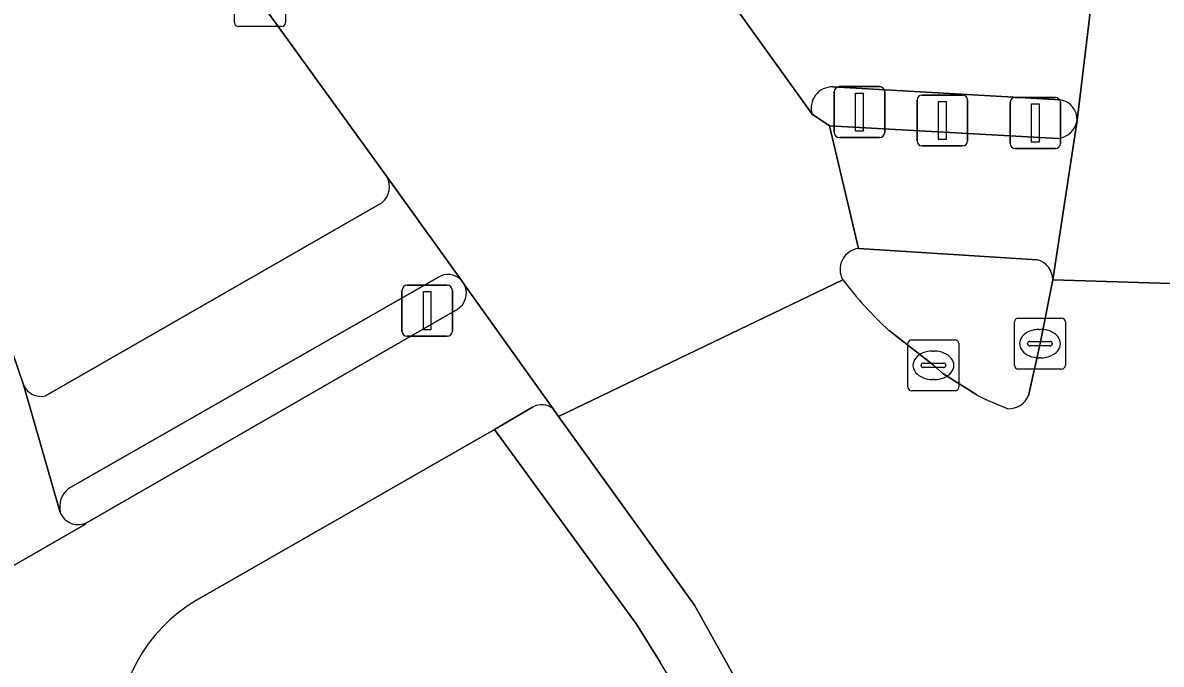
# Model space of a CAD drawing. Extents: x 158352 to 159489, y 383828 to 384603.
# Drawn here: x 159223.89 to 159246.25, y 384016.98 to 384029.58 of the extents above; entities that cross this region are included whole.
import ezdxf

# ---------------------------------------------------------------- set-up
doc = ezdxf.new("R2010")
doc.units = 0
for name, color, linetype in [('IMGEO_Berm_open', 7, 'Continuous'), ('IMGEO_Drukknoppaal', 7, 'Continuous'), ('IMGEO_Fietspad_gesloten', 7, 'Continuous'), ('IMGEO_Kolk', 7, 'Continuous'), ('IMGEO_Rijbaan_lokaal_gesloten', 7, 'Continuous'), ('IMGEO_Rijbaan_regionaal_gesloten', 7, 'Continuous'), ('IMGEO_Verkeerseiland_groen', 7, 'Continuous'), ('IMGEO_Verkeerseiland_open', 7, 'Continuous'), ('IMGEO_Verkeersregelinstallatiepaal', 7, 'Continuous'), ('IMGEO_Voetpad_open', 7, 'Continuous')]:
    doc.layers.add(name, color=color, linetype=linetype)

msp = doc.modelspace()

# ---------------------------------------------------------------- linework, layer by layer
at = {"layer": 'IMGEO_Berm_open'}
for points in [[(159233.906, 384022.026), (159233.155, 384021.59), (159235.944, 384017.764), (159236.407, 384017.02)], [(159234.416, 384021.841), (159234.306, 384021.995)], [(159238.124, 384016.231), (159238.031, 384016.433), (159237.087, 384018.136), (159234.416, 384021.841)]]:
    msp.add_lwpolyline(points, dxfattribs=at)
for centre, radius, start, end in [((159234.084, 384021.722), 0.352, 50.8541, 120.2828), ((159228.286, 384011.972), 9.562, 333.4279, 31.8647)]:
    msp.add_arc(centre, radius, start, end, dxfattribs=at)
at = {"layer": 'IMGEO_Drukknoppaal'}
for p, q in [((159241.455, 384027.257), (159241.455, 384028.057)), ((159241.455, 384028.057), (159241.455, 384027.257)), ((159241.555, 384028.157), (159242.345, 384028.157)), ((159242.345, 384028.157), (159241.555, 384028.157)), ((159242.445, 384028.057), (159242.445, 384027.257)), ((159242.445, 384027.257), (159242.445, 384028.057)), ((159242.345, 384027.157), (159241.555, 384027.157)), ((159241.555, 384027.157), (159242.345, 384027.157))]:
    msp.add_line(p, q, dxfattribs=at)
msp.add_lwpolyline([(159241.875, 384028.032), (159242.025, 384028.032), (159242.025, 384027.282), (159241.875, 384027.282), (159241.875, 384028.032)], dxfattribs=at)
for centre, start, end in [((159241.555, 384028.057), 90, 180), ((159241.555, 384028.057), 90, 180), ((159242.345, 384028.057), 0, 90), ((159242.345, 384028.057), 360, 90), ((159241.555, 384027.257), 180, 270), ((159241.555, 384027.257), 180, 270), ((159242.345, 384027.257), 270, 0), ((159242.345, 384027.257), 270, 0)]:
    msp.add_arc(centre, 0.1, start, end, dxfattribs=at)
at = {"layer": 'IMGEO_Fietspad_gesloten'}
for points in [[(159224.628, 384019.96), (159223.907, 384022.466), (159219.893, 384034.263)], [(159244.117, 384024.527), (159244.597, 384027.658)], [(159244.219, 384027.305), (159239.735, 384027.553), (159240.305, 384025.143), (159243.813, 384024.92)], [(159234.306, 384021.995), (159232.571, 384024.427)], [(159232.422, 384023.947), (159225.161, 384019.764), (159225.123, 384019.729), (159220.712, 384017.193), (159220.633, 384017.168), (159217.562, 384015.392), (159192.33, 384000.799), (159190.948, 384000), (159189.1, 383998.931), (159184.995, 383996.557), (159182.187, 383994.944), (159178.438, 383992.79), (159157.291, 383980.642), (159135.007, 383967.844), (159123.918, 383961.655)], [(159227.305, 384018.236), (159233.155, 384021.59), (159233.906, 384022.026)], [(159220.633, 384017.168), (159220.712, 384017.193), (159225.123, 384019.729), (159225.161, 384019.764)]]:
    msp.add_lwpolyline(points, dxfattribs=at)
for centre, radius, start, end in [((159244.179, 384027.727), 0.424, 275.4182, 350.6643), ((159243.712, 384024.528), 0.405, 359.8977, 75.5489), ((159232.235, 384024.268), 0.371, 300.1875, 25.3221), ((159234.084, 384021.722), 0.352, 50.8541, 120.2828), ((159224.981, 384020.098), 0.379, 201.2845, 298.3355), ((159228.935, 384015.492), 3.191, 120.7147, 182.1626)]:
    msp.add_arc(centre, radius, start, end, dxfattribs=at)
at = {"layer": 'IMGEO_Kolk'}
for p, q in [((159228.05, 384029.577), (159228.05, 384030.429)), ((159229.051, 384030.429), (159229.051, 384029.577)), ((159228.977, 384029.503), (159228.125, 384029.503)), ((159243.441, 384023.775), (159244.293, 384023.775)), ((159243.366, 384022.849), (159243.366, 384023.701)), ((159243.854, 384023.555), (159243.879, 384023.555)), ((159244.367, 384023.701), (159244.367, 384022.849)), ((159241.349, 384023.348), (159242.201, 384023.348)), ((159243.668, 384023.318), (159244.066, 384023.318)), ((159241.274, 384022.422), (159241.274, 384023.274)), ((159241.762, 384023.128), (159241.787, 384023.128)), ((159242.275, 384023.274), (159242.275, 384022.422)), ((159243.625, 384023.269), (159243.625, 384023.281)), ((159244.063, 384023.232), (159243.665, 384023.232)), ((159244.109, 384023.281), (159244.109, 384023.269)), ((159241.576, 384022.891), (159241.974, 384022.891)), ((159243.877, 384022.995), (159243.852, 384022.995)), ((159241.533, 384022.842), (159241.533, 384022.854)), ((159241.971, 384022.805), (159241.573, 384022.805)), ((159242.017, 384022.854), (159242.017, 384022.842)), ((159244.293, 384022.775), (159243.441, 384022.775)), ((159241.785, 384022.568), (159241.76, 384022.568)), ((159242.201, 384022.348), (159241.349, 384022.348))]:
    msp.add_line(p, q, dxfattribs=at)
for points in [[(159228.05, 384029.577), (159228.05, 384030.429)], [(159229.051, 384030.429), (159229.051, 384029.577)], [(159228.977, 384029.503), (159228.125, 384029.503)], [(159243.441, 384023.775), (159244.293, 384023.775)], [(159243.366, 384022.849), (159243.366, 384023.701)], [(159244.367, 384023.701), (159244.367, 384022.849)], [(159241.349, 384023.348), (159242.201, 384023.348)], [(159241.274, 384022.422), (159241.274, 384023.274)], [(159242.275, 384023.274), (159242.275, 384022.422)], [(159244.293, 384022.775), (159243.441, 384022.775)], [(159242.201, 384022.348), (159241.349, 384022.348)]]:
    msp.add_lwpolyline(points, dxfattribs=at)
for centre, radius, start, end in [((159228.127, 384029.579), 0.0765, 181.552, 268.448), ((159228.127, 384029.579), 0.0765, 181.552, 268.448), ((159228.975, 384029.579), 0.0765, 271.552, 358.448), ((159228.975, 384029.579), 0.0765, 271.552, 358.448), ((159243.443, 384023.699), 0.0765, 91.552, 178.448), ((159243.443, 384023.699), 0.0765, 91.552, 178.448), ((159244.291, 384023.699), 0.0765, 1.552, 88.448), ((159244.291, 384023.699), 0.0765, 1.552, 88.448), ((159241.351, 384023.272), 0.0765, 91.552, 178.448), ((159241.351, 384023.272), 0.0765, 91.552, 178.448), ((159242.199, 384023.272), 0.0765, 1.552, 88.448), ((159242.199, 384023.272), 0.0765, 1.552, 88.448), ((159243.665, 384023.278), 0.0403, 85.8775, 175.7526), ((159244.07, 384023.28), 0.0386, 1.7309, 96.639), ((159243.662, 384023.268), 0.0366, 178.938, 274.7102), ((159244.066, 384023.275), 0.043, 264.8664, 352.4533), ((159241.573, 384022.851), 0.0403, 85.8775, 175.7526), ((159241.978, 384022.853), 0.0386, 1.7309, 96.639), ((159241.57, 384022.841), 0.0366, 178.938, 274.7102), ((159241.974, 384022.848), 0.043, 264.8664, 352.4533), ((159243.443, 384022.851), 0.0765, 181.552, 268.448), ((159243.443, 384022.851), 0.0765, 181.552, 268.448), ((159244.291, 384022.851), 0.0765, 271.552, 358.448), ((159244.291, 384022.851), 0.0765, 271.552, 358.448), ((159241.351, 384022.424), 0.0765, 181.552, 268.448), ((159241.351, 384022.424), 0.0765, 181.552, 268.448), ((159242.199, 384022.424), 0.0765, 271.552, 358.448), ((159242.199, 384022.424), 0.0765, 271.552, 358.448)]:
    msp.add_arc(centre, radius, start, end, dxfattribs=at)
for centre, major_axis, ratio, start_param, end_param in [((159243.853, 384023.275), (-0.387, 0.002), 0.722429, 4.712389, 7.853982), ((159243.878, 384023.275), (-0.39, 0.002), 0.717154, 1.570796, 4.712389), ((159241.761, 384022.848), (-0.387, 0.002), 0.722429, 4.712389, 7.853982), ((159241.786, 384022.848), (-0.39, 0.002), 0.717154, 1.570796, 4.712389)]:
    msp.add_ellipse(centre, major_axis=major_axis, ratio=ratio, start_param=start_param, end_param=end_param, dxfattribs=at)
at = {"layer": 'IMGEO_Rijbaan_lokaal_gesloten'}
for points in [[(159226.438, 384045.831), (159226.201, 384046.048), (159222.917, 384050.705), (159222.541, 384051.218), (159221.494, 384052.678), (159215.445, 384048.229), (159219.829, 384042.173), (159220.248, 384041.537), (159221.684, 384039.551), (159221.787, 384039.404), (159223.522, 384036.978), (159228.552, 384030.003), (159231.037, 384026.564), (159232.494, 384024.534), (159232.571, 384024.427), (159234.306, 384021.995), (159234.416, 384021.841), (159239.995, 384024.528)], [(159240.305, 384025.143), (159239.735, 384027.553), (159239.393, 384027.781), (159237.501, 384030.418), (159235.864, 384032.71), (159233.244, 384036.347), (159232.201, 384037.815)]]:
    msp.add_lwpolyline(points, dxfattribs=at)
msp.add_arc((159240.358, 384024.731), 0.416, 97.355, 209.1428, dxfattribs=at)
at = {"layer": 'IMGEO_Rijbaan_regionaal_gesloten'}
for points in [[(159244.898, 384030.17), (159244.597, 384027.658), (159244.117, 384024.527), (159247.7, 384024.418), (159248.49, 384030.255), (159248.85, 384034.532), (159248.999, 384038.823), (159248.935, 384043.115), (159248.92, 384043.477), (159248.903, 384043.839), (159248.885, 384044.201), (159248.638, 384050.069), (159248.019, 384065.564), (159246.815, 384095.399), (159246.77, 384099.184), (159246.835, 384106.313)], [(159239.995, 384024.528), (159234.416, 384021.841), (159237.087, 384018.136), (159238.031, 384016.433), (159238.124, 384016.231)], [(159250.742, 384020.755), (159251.456, 384024.304), (159247.7, 384024.418), (159244.117, 384024.527), (159243.869, 384023.275), (159243.64, 384022.252)], [(159242.626, 384022.266), (159241.962, 384022.688), (159241.775, 384022.848), (159240.908, 384023.529)]]:
    msp.add_lwpolyline(points, dxfattribs=at)
for centre, radius, start, end in [((159245.992, 384029.092), 7.537, 217.2735, 227.5757), ((159245.823, 384028.693), 7.179, 243.5545, 248.9027), ((159243.256, 384022.411), 0.415, 267.6012, 337.5075)]:
    msp.add_arc(centre, radius, start, end, dxfattribs=at)
at = {"layer": 'IMGEO_Verkeerseiland_groen'}
for points in [[(159219.893, 384034.263), (159223.907, 384022.466)], [(159231.037, 384026.564), (159228.552, 384030.003)], [(159224.338, 384022.248), (159230.945, 384026.04)], [(159236.407, 384017.02), (159235.944, 384017.764), (159233.155, 384021.59), (159227.305, 384018.236)]]:
    msp.add_lwpolyline(points, dxfattribs=at)
for centre, radius, start, end in [((159230.686, 384026.356), 0.409, 309.4119, 30.672), ((159224.252, 384022.612), 0.374, 202.9913, 283.348), ((159228.935, 384015.492), 3.191, 120.7147, 182.1626), ((159228.286, 384011.972), 9.562, 333.4279, 31.8647)]:
    msp.add_arc(centre, radius, start, end, dxfattribs=at)
at = {"layer": 'IMGEO_Verkeerseiland_open'}
for points in [[(159244.264, 384028.062), (159239.798, 384028.318)], [(159239.393, 384027.781), (159239.735, 384027.553), (159244.219, 384027.305)], [(159243.813, 384024.92), (159240.305, 384025.143)], [(159232.054, 384024.58), (159224.792, 384020.426)], [(159232.571, 384024.427), (159232.494, 384024.534)], [(159243.64, 384022.252), (159243.869, 384023.275), (159244.117, 384024.527)], [(159225.161, 384019.764), (159232.422, 384023.947)], [(159240.908, 384023.529), (159241.775, 384022.848), (159241.962, 384022.688), (159242.626, 384022.266)]]:
    msp.add_lwpolyline(points, dxfattribs=at)
for centre, radius, start, end in [((159239.789, 384027.903), 0.415, 88.7751, 197.1784), ((159244.21, 384027.679), 0.387, 356.9521, 82.0425), ((159244.179, 384027.727), 0.424, 275.4182, 350.6643), ((159240.358, 384024.731), 0.416, 97.355, 209.1428), ((159243.712, 384024.528), 0.405, 359.8977, 75.5489), ((159232.243, 384024.262), 0.37, 47.3485, 120.7148), ((159232.235, 384024.268), 0.371, 300.1875, 25.3221), ((159245.992, 384029.092), 7.537, 217.2735, 227.5757), ((159245.823, 384028.693), 7.179, 243.5545, 248.9027), ((159243.256, 384022.411), 0.415, 267.6012, 337.5075), ((159225.089, 384020.06), 0.471, 129.013, 192.2098), ((159224.981, 384020.098), 0.379, 201.2845, 298.3355)]:
    msp.add_arc(centre, radius, start, end, dxfattribs=at)
at = {"layer": 'IMGEO_Verkeersregelinstallatiepaal'}
for p, q in [((159239.928, 384028.322), (159240.718, 384028.322)), ((159240.718, 384028.322), (159239.928, 384028.322)), ((159239.828, 384027.422), (159239.828, 384028.222)), ((159239.828, 384028.222), (159239.828, 384027.422)), ((159240.818, 384028.222), (159240.818, 384027.422)), ((159240.818, 384027.422), (159240.818, 384028.222)), ((159243.279, 384027.208), (159243.279, 384028.008)), ((159243.279, 384028.008), (159243.279, 384027.208)), ((159243.379, 384028.108), (159244.169, 384028.108)), ((159244.169, 384028.108), (159243.379, 384028.108)), ((159244.269, 384028.008), (159244.269, 384027.208)), ((159244.269, 384027.208), (159244.269, 384028.008)), ((159240.718, 384027.322), (159239.928, 384027.322)), ((159239.928, 384027.322), (159240.718, 384027.322)), ((159244.169, 384027.108), (159243.379, 384027.108)), ((159243.379, 384027.108), (159244.169, 384027.108)), ((159231.34, 384023.521), (159231.34, 384024.321)), ((159231.34, 384024.321), (159231.34, 384023.521)), ((159231.44, 384024.421), (159232.23, 384024.421)), ((159232.23, 384024.421), (159231.44, 384024.421)), ((159232.33, 384024.321), (159232.33, 384023.521)), ((159232.33, 384023.521), (159232.33, 384024.321)), ((159232.23, 384023.421), (159231.44, 384023.421)), ((159231.44, 384023.421), (159232.23, 384023.421))]:
    msp.add_line(p, q, dxfattribs=at)
for points in [[(159240.248, 384028.197), (159240.398, 384028.197), (159240.398, 384027.447), (159240.248, 384027.447), (159240.248, 384028.197)], [(159243.699, 384027.983), (159243.849, 384027.983), (159243.849, 384027.233), (159243.699, 384027.233), (159243.699, 384027.983)], [(159231.76, 384024.296), (159231.91, 384024.296), (159231.91, 384023.546), (159231.76, 384023.546), (159231.76, 384024.296)]]:
    msp.add_lwpolyline(points, dxfattribs=at)
for centre, start, end in [((159239.928, 384028.222), 90, 180), ((159239.928, 384028.222), 90, 180), ((159240.718, 384028.222), 0, 90), ((159240.718, 384028.222), 360, 90), ((159243.379, 384028.008), 90, 180), ((159243.379, 384028.008), 90, 180), ((159244.169, 384028.008), 0, 90), ((159244.169, 384028.008), 360, 90), ((159239.928, 384027.422), 180, 270), ((159239.928, 384027.422), 180, 270), ((159240.718, 384027.422), 270, 0), ((159240.718, 384027.422), 270, 0), ((159243.379, 384027.208), 180, 270), ((159243.379, 384027.208), 180, 270), ((159244.169, 384027.208), 270, 0), ((159244.169, 384027.208), 270, 0), ((159231.44, 384024.321), 90, 180), ((159231.44, 384024.321), 90, 180), ((159232.23, 384024.321), 0, 90), ((159232.23, 384024.321), 360, 90), ((159231.44, 384023.521), 180, 270), ((159231.44, 384023.521), 180, 270), ((159232.23, 384023.521), 270, 0), ((159232.23, 384023.521), 270, 0)]:
    msp.add_arc(centre, 0.1, start, end, dxfattribs=at)
at = {"layer": 'IMGEO_Voetpad_open'}
for points in [[(159244.495, 384029.872), (159243.502, 384029.915), (159240.698, 384030.076), (159238.738, 384030.197), (159237.857, 384030.206), (159237.501, 384030.418), (159239.393, 384027.781)], [(159244.597, 384027.658), (159244.898, 384030.17)], [(159239.798, 384028.318), (159244.264, 384028.062)], [(159232.494, 384024.534), (159231.037, 384026.564)], [(159230.945, 384026.04), (159224.338, 384022.248)], [(159224.792, 384020.426), (159232.054, 384024.58)], [(159223.907, 384022.466), (159224.628, 384019.96)]]:
    msp.add_lwpolyline(points, dxfattribs=at)
for centre, radius, start, end in [((159239.789, 384027.903), 0.415, 88.7751, 197.1784), ((159244.21, 384027.679), 0.387, 356.9521, 82.0425), ((159230.686, 384026.356), 0.409, 309.4119, 30.672), ((159232.243, 384024.262), 0.37, 47.3485, 120.7148), ((159224.252, 384022.612), 0.374, 202.9913, 283.348), ((159225.089, 384020.06), 0.471, 129.013, 192.2098)]:
    msp.add_arc(centre, radius, start, end, dxfattribs=at)

doc.saveas('drawing.dxf')
